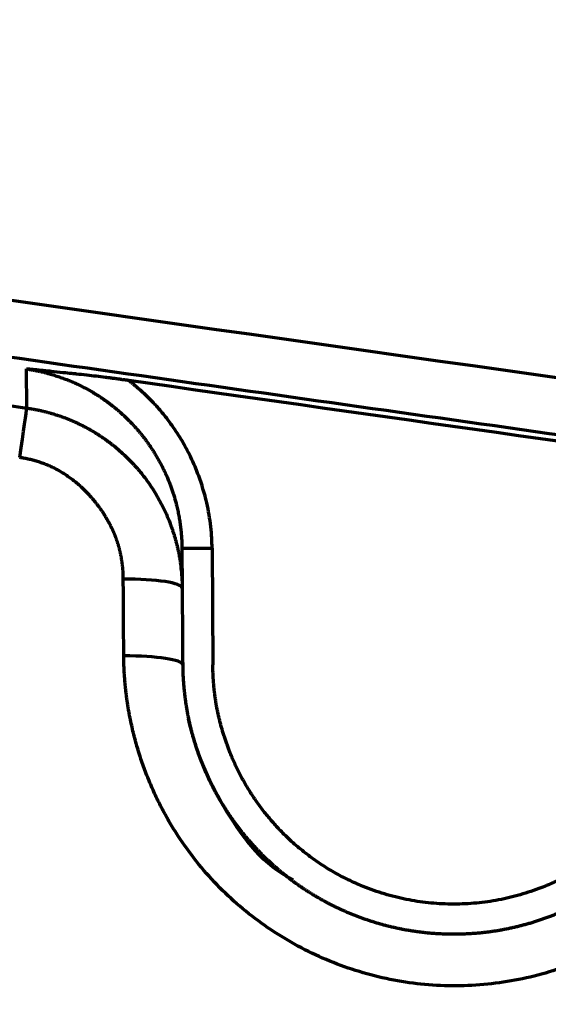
# Model space of a CAD drawing. Header units: millimetres. Extents: x -170 to 6906, y -2212 to 4257.
# Tile 427 of 440: x 5799 to 5808, y 3420 to 3436. Entities that reach past the tile are written whole.
import ezdxf

# ---------------------------------------------------------------- set-up
doc = ezdxf.new("R2010")
doc.units = ezdxf.units.MM
doc.layers.add('1', color=7, linetype='Continuous', true_color=0xffffff)
doc.styles.add('PC_TEXTSTYLE', font='ISOCP.SHX', dxfattribs={"width": 0.707, "bigfont": 'GBCBIG.SHX'})
doc.dimstyles.new('GB_DIMSTYLE', dxfattribs={"dimtxt": 50, "dimasz": 40, "dimexe": 1, "dimexo": 0, "dimgap": 1.5, "dimtad": 1, "dimdec": 1, "dimdsep": 46, "dimtxsty": 'PC_TEXTSTYLE', "dimcen": 0, "dimclrd": 256, "dimclrt": 3, "dimadec": 1, "dimazin": 2, "dimtp": 0.1, "dimtm": 0.1, "dimtfac": 0.71, "dimtdec": 1, "dimtmove": 0, "dimatfit": 3, "dimfxl": 1, "dimtfill": 1, "dimarcsym": 0})

# ---------------------------------------------------------------- blocks, each defined once
blk = doc.blocks.new('*D33')
at = {"color": 0, "lineweight": -2, "transparency": 16777216}
for p, q in [((4751.825, 3164.862), (4751.825, 3764.77)), ((5832.834, 3367.249), (5832.834, 3764.77))]:
    blk.add_line(p, q, dxfattribs=at)
at = {"lineweight": -2, "transparency": 16777216}
blk.add_line((4791.825, 3763.77), (5792.834, 3763.77), dxfattribs=at)
at = {"lineweight": 18, "transparency": 16777216}
for points in [[(4791.825, 3770.437), (4791.825, 3757.104), (4751.825, 3763.77)], [(5792.834, 3770.437), (5792.834, 3757.104), (5832.834, 3763.77)]]:
    blk.add_solid(points, dxfattribs=at)
at = {"layer": 'Defpoints', "color": 0, "lineweight": 18, "transparency": 16777216}
for p in [(5832.834, 3763.77), (5832.834, 3367.249), (4751.825, 3164.862)]:
    blk.add_point(p, dxfattribs=at)
at = {"color": 3, "lineweight": 18, "transparency": 16777216, "insert": (5292.329, 3790.27), "char_height": 50, "attachment_point": 5, "style": 'PC_TEXTSTYLE', "bg_fill": 3, "box_fill_scale": 1.1, "bg_fill_color": 256, "bg_fill_true_color": 13158600, "bg_fill_transparency": 0}
blk.add_mtext('1081', dxfattribs=at)
blk = doc.blocks.new('*D38')
at = {"color": 0, "lineweight": -2, "transparency": 16777216}
for p, q in [((4755.302, 4257.336), (6889.031, 4257.336)), ((4772.437, 1877.862), (6889.031, 1877.862))]:
    blk.add_line(p, q, dxfattribs=at)
at = {"lineweight": -2, "transparency": 16777216}
blk.add_line((6888.031, 1917.862), (6888.031, 4217.336), dxfattribs=at)
at = {"lineweight": 18, "transparency": 16777216}
for points in [[(6881.365, 4217.336), (6894.698, 4217.336), (6888.031, 4257.336)], [(6881.365, 1917.862), (6894.698, 1917.862), (6888.031, 1877.862)]]:
    blk.add_solid(points, dxfattribs=at)
at = {"layer": 'Defpoints', "color": 0, "lineweight": 18, "transparency": 16777216}
for p in [(4755.302, 4257.336), (6888.031, 4257.336), (4772.437, 1877.862)]:
    blk.add_point(p, dxfattribs=at)
at = {"color": 3, "lineweight": 18, "transparency": 16777216, "insert": (6861.526, 3067.599), "char_height": 50, "attachment_point": 5, "rotation": 90, "style": 'PC_TEXTSTYLE', "bg_fill": 3, "box_fill_scale": 1.1, "bg_fill_color": 256, "bg_fill_true_color": 13158600, "bg_fill_transparency": 0}
blk.add_mtext('2379.5', dxfattribs=at)

msp = doc.modelspace()

# ---------------------------------------------------------------- linework, layer by layer
at = {"lineweight": 18}
msp.add_arc((4755.302, 2404.862), 1852.475, 311.274383, 162.653701, dxfattribs=at)
at = {"layer": '1', "color": 0, "linetype": 'Continuous', "lineweight": 70}
for p, q in [((5799.314, 3429.548), (5799.31, 3430.197)), ((5801.889, 3427.221), (5801.894, 3426.559)), ((5802.389, 3427.224), (5802.402, 3425.287))]:
    msp.add_line(p, q, dxfattribs=at)
for centre, major_axis, ratio, start_param, end_param in [((5799.174, 3428.564), (-0.141, -0.99), 0.000101, 1.735444, 3.031549), ((5802.389, 3427.224), (0.5, 0.003), 0.00062, 3.141593, 4.712389), ((5800.894, 3426.553), (1, 0.006), 0.156372, 0, 1.547037), ((5800.902, 3425.281), (1, 0.006), 0.152507, 0, 1.547337)]:
    msp.add_ellipse(centre, major_axis=major_axis, ratio=ratio, start_param=start_param, end_param=end_param, dxfattribs=at)
for points, knots in [([(5612.829, 3461.74), (5631.623, 3457.882), (5659.755, 3452.519), (5697.396, 3445.989), (5725.722, 3441.357), (5749.428, 3437.681), (5768.467, 3434.829), (5782.79, 3432.727), (5797.16, 3430.659), (5809.181, 3428.957), (5818.83, 3427.605), (5824.875, 3426.764), (5829.72, 3426.093), (5833.361, 3425.59), (5836.392, 3425.172), (5838.53, 3424.878), (5839.732, 3424.713), (5840.37, 3424.625), (5840.654, 3424.586)], [0, 0, 0, 0, 0.25, 0.375, 0.5, 0.625, 0.6875, 0.75, 0.8125, 0.875, 0.90625, 0.9375, 0.953125, 0.96875, 0.984375, 0.992187, 0.996094, 1, 1, 1, 1]), ([(5726.927, 3440.393), (5732.922, 3439.44), (5738.926, 3438.502), (5750.952, 3436.652), (5756.974, 3435.74), (5769.037, 3433.937), (5775.077, 3433.047), (5787.179, 3431.285), (5793.241, 3430.413), (5799.314, 3429.548)], [0, 0, 0, 0, 0.25, 0.25, 0.5, 0.5, 0.75, 0.75, 1, 1, 1, 1]), ([(5840.804, 3425.505), (5837.502, 3425.958), (5834.2, 3426.413), (5817.69, 3428.695), (5804.486, 3430.548), (5784.191, 3433.466), (5777.097, 3434.5), (5770.004, 3435.549)], [0, 0, 0, 0, 0.139842, 0.139842, 0.699213, 0.699213, 1, 1, 1, 1]), ([(5801.008, 3430.005), (5801.006, 3430.005), (5801.003, 3430.006), (5800.998, 3430.007), (5800.993, 3430.008), (5800.989, 3430.009), (5800.984, 3430.009), (5800.98, 3430.01), (5800.976, 3430.01), (5800.972, 3430.011), (5800.969, 3430.011), (5800.965, 3430.011), (5800.96, 3430.011), (5800.951, 3430.013), (5800.938, 3430.015), (5800.917, 3430.018), (5800.89, 3430.021), (5800.858, 3430.026), (5800.815, 3430.032), (5800.76, 3430.039), (5800.69, 3430.048), (5800.593, 3430.061), (5800.465, 3430.076), (5800.305, 3430.094), (5800.17, 3430.109), (5800.04, 3430.123), (5799.9, 3430.138), (5799.755, 3430.153), (5799.627, 3430.165), (5799.538, 3430.174), (5799.456, 3430.182), (5799.381, 3430.19), (5799.333, 3430.194), (5799.31, 3430.197)], [0, 0, 0, 0, 0.002883, 0.005662, 0.008337, 0.010911, 0.013383, 0.015756, 0.018032, 0.020213, 0.0223, 0.024296, 0.026312, 0.031194, 0.038943, 0.049556, 0.066976, 0.08482, 0.103082, 0.140602, 0.18013, 0.221605, 0.308588, 0.401313, 0.499409, 0.547172, 0.631043, 0.750112, 0.808127, 0.862093, 0.912036, 0.957991, 1, 1, 1, 1]), ([(5802.389, 3427.224), (5802.389, 3427.224), (5802.389, 3427.224), (5802.389, 3427.225), (5802.389, 3427.226), (5802.389, 3427.228), (5802.389, 3427.231), (5802.389, 3427.239), (5802.389, 3427.253), (5802.389, 3427.283), (5802.387, 3427.342), (5802.381, 3427.459), (5802.365, 3427.626), (5802.334, 3427.825), (5802.286, 3428.049), (5802.217, 3428.291), (5802.124, 3428.542), (5802.03, 3428.75), (5801.936, 3428.928), (5801.84, 3429.09), (5801.722, 3429.267), (5801.608, 3429.417), (5801.51, 3429.533), (5801.438, 3429.613), (5801.37, 3429.685), (5801.305, 3429.749), (5801.244, 3429.806), (5801.187, 3429.857), (5801.135, 3429.902), (5801.088, 3429.941), (5801.046, 3429.975), (5801.02, 3429.995), (5801.008, 3430.005)], [0, 0, 0, 0, 0.000123, 0.000246, 0.000491, 0.000983, 0.001966, 0.003931, 0.007862, 0.015722, 0.031434, 0.062833, 0.125545, 0.188164, 0.250761, 0.339073, 0.422667, 0.500756, 0.552014, 0.610558, 0.676693, 0.750387, 0.786122, 0.819415, 0.850263, 0.878708, 0.904778, 0.928494, 0.949867, 0.968905, 0.985612, 1, 1, 1, 1]), ([(5799.314, 3429.548), (5799.322, 3429.547), (5799.339, 3429.545), (5799.365, 3429.541), (5799.391, 3429.536), (5799.417, 3429.532), (5799.443, 3429.527), (5799.468, 3429.522), (5799.494, 3429.517), (5799.52, 3429.512), (5799.546, 3429.506), (5799.572, 3429.5), (5799.599, 3429.494), (5799.625, 3429.487), (5799.651, 3429.48), (5799.677, 3429.473), (5799.703, 3429.466), (5799.729, 3429.459), (5799.756, 3429.451), (5799.782, 3429.443), (5799.808, 3429.434), (5799.834, 3429.426), (5799.861, 3429.417), (5799.887, 3429.408), (5799.913, 3429.398), (5799.939, 3429.389), (5799.965, 3429.379), (5799.991, 3429.368), (5800.018, 3429.358), (5800.044, 3429.347), (5800.07, 3429.336), (5800.096, 3429.325), (5800.122, 3429.313), (5800.148, 3429.301), (5800.174, 3429.289), (5800.199, 3429.276), (5800.225, 3429.264), (5800.251, 3429.251), (5800.277, 3429.237), (5800.302, 3429.224), (5800.328, 3429.21), (5800.353, 3429.196), (5800.378, 3429.181), (5800.404, 3429.166), (5800.429, 3429.151), (5800.454, 3429.136), (5800.479, 3429.121), (5800.504, 3429.105), (5800.528, 3429.089), (5800.553, 3429.072), (5800.578, 3429.056), (5800.602, 3429.039), (5800.626, 3429.022), (5800.65, 3429.004), (5800.674, 3428.987), (5800.698, 3428.969), (5800.722, 3428.95), (5800.745, 3428.932), (5800.769, 3428.913), (5800.792, 3428.894), (5800.815, 3428.875), (5800.838, 3428.855), (5800.861, 3428.835), (5800.883, 3428.815), (5800.906, 3428.795), (5800.928, 3428.774), (5800.95, 3428.754), (5800.972, 3428.732), (5800.994, 3428.711), (5801.015, 3428.69), (5801.036, 3428.668), (5801.058, 3428.646), (5801.078, 3428.624), (5801.099, 3428.601), (5801.119, 3428.579), (5801.14, 3428.556), (5801.205, 3428.481), (5801.314, 3428.343), (5801.457, 3428.127), (5801.591, 3427.882), (5801.675, 3427.686), (5801.722, 3427.556), (5801.74, 3427.5), (5801.758, 3427.444), (5801.775, 3427.388), (5801.79, 3427.333), (5801.805, 3427.277), (5801.818, 3427.221), (5801.83, 3427.165), (5801.841, 3427.109), (5801.851, 3427.053), (5801.86, 3426.998), (5801.868, 3426.942), (5801.874, 3426.887), (5801.88, 3426.832), (5801.885, 3426.777), (5801.889, 3426.722), (5801.891, 3426.667), (5801.893, 3426.613), (5801.894, 3426.577), (5801.894, 3426.559)], [0, 0, 0, 0, 0.006016, 0.012055, 0.018114, 0.024196, 0.030299, 0.036423, 0.042569, 0.048735, 0.054923, 0.061132, 0.067361, 0.073611, 0.079882, 0.086172, 0.092484, 0.098815, 0.105166, 0.111537, 0.117927, 0.124337, 0.130766, 0.137214, 0.143682, 0.150167, 0.156672, 0.163194, 0.169735, 0.176294, 0.182871, 0.189465, 0.196076, 0.202705, 0.20935, 0.216012, 0.22269, 0.229385, 0.236095, 0.242821, 0.249563, 0.25632, 0.263091, 0.269878, 0.276678, 0.283493, 0.290322, 0.297164, 0.30402, 0.310889, 0.31777, 0.324664, 0.331571, 0.338489, 0.345418, 0.352359, 0.359311, 0.366274, 0.373247, 0.38023, 0.387223, 0.394225, 0.401236, 0.408256, 0.415285, 0.422322, 0.429366, 0.436419, 0.443478, 0.450544, 0.457617, 0.464695, 0.47178, 0.47887, 0.485965, 0.493066, 0.50017, 0.555174, 0.615363, 0.680444, 0.750006, 0.763703, 0.777351, 0.790947, 0.804491, 0.817979, 0.83141, 0.844782, 0.858092, 0.87134, 0.884523, 0.897639, 0.910688, 0.923666, 0.936574, 0.94941, 0.962171, 0.974858, 0.987468, 1, 1, 1, 1]), ([(5800.916, 3426.709), (5800.916, 3426.717), (5800.916, 3426.731), (5800.916, 3426.754), (5800.915, 3426.775), (5800.914, 3426.797), (5800.913, 3426.819), (5800.912, 3426.841), (5800.91, 3426.863), (5800.908, 3426.884), (5800.906, 3426.906), (5800.904, 3426.928), (5800.901, 3426.949), (5800.899, 3426.97), (5800.896, 3426.992), (5800.893, 3427.013), (5800.889, 3427.034), (5800.886, 3427.055), (5800.882, 3427.076), (5800.878, 3427.097), (5800.873, 3427.118), (5800.869, 3427.139), (5800.864, 3427.16), (5800.859, 3427.181), (5800.854, 3427.201), (5800.849, 3427.222), (5800.843, 3427.243), (5800.837, 3427.263), (5800.831, 3427.284), (5800.825, 3427.304), (5800.818, 3427.324), (5800.811, 3427.344), (5800.804, 3427.365), (5800.797, 3427.385), (5800.79, 3427.405), (5800.782, 3427.425), (5800.774, 3427.445), (5800.766, 3427.464), (5800.758, 3427.484), (5800.749, 3427.504), (5800.74, 3427.523), (5800.731, 3427.543), (5800.722, 3427.563), (5800.712, 3427.582), (5800.703, 3427.601), (5800.693, 3427.621), (5800.683, 3427.64), (5800.672, 3427.659), (5800.662, 3427.678), (5800.651, 3427.697), (5800.64, 3427.716), (5800.628, 3427.735), (5800.617, 3427.754), (5800.605, 3427.773), (5800.593, 3427.792), (5800.581, 3427.81), (5800.569, 3427.829), (5800.556, 3427.847), (5800.543, 3427.866), (5800.53, 3427.884), (5800.517, 3427.903), (5800.503, 3427.921), (5800.489, 3427.939), (5800.475, 3427.957), (5800.461, 3427.975), (5800.447, 3427.993), (5800.432, 3428.011), (5800.413, 3428.034), (5800.388, 3428.063), (5800.359, 3428.095), (5800.33, 3428.127), (5800.3, 3428.159), (5800.269, 3428.189), (5800.239, 3428.219), (5800.208, 3428.247), (5800.177, 3428.275), (5800.145, 3428.303), (5800.113, 3428.329), (5800.08, 3428.355), (5800.048, 3428.379), (5800.015, 3428.403), (5799.981, 3428.426), (5799.947, 3428.449), (5799.913, 3428.47), (5799.879, 3428.491), (5799.844, 3428.511), (5799.808, 3428.53), (5799.773, 3428.548), (5799.737, 3428.566), (5799.701, 3428.583), (5799.664, 3428.599), (5799.627, 3428.614), (5799.59, 3428.628), (5799.552, 3428.641), (5799.514, 3428.654), (5799.475, 3428.666), (5799.437, 3428.677), (5799.398, 3428.687), (5799.358, 3428.697), (5799.318, 3428.706), (5799.278, 3428.713), (5799.238, 3428.72), (5799.21, 3428.725), (5799.197, 3428.727)], [0, 0, 0, 0, 0.007726, 0.015431, 0.023114, 0.030778, 0.038423, 0.046049, 0.053657, 0.061249, 0.068825, 0.076385, 0.083932, 0.091465, 0.098985, 0.106493, 0.113991, 0.121478, 0.128957, 0.136427, 0.143889, 0.151345, 0.158795, 0.166241, 0.173682, 0.18112, 0.188556, 0.195991, 0.203425, 0.21086, 0.218296, 0.225734, 0.233176, 0.240621, 0.248071, 0.255527, 0.26299, 0.27046, 0.277938, 0.285426, 0.292924, 0.300433, 0.307954, 0.315487, 0.323034, 0.330595, 0.338172, 0.345765, 0.353375, 0.361002, 0.368649, 0.376314, 0.384, 0.391707, 0.399436, 0.407187, 0.414962, 0.422761, 0.430585, 0.438435, 0.446312, 0.454215, 0.462147, 0.470108, 0.478098, 0.486118, 0.494169, 0.502252, 0.517626, 0.532868, 0.547982, 0.562974, 0.577849, 0.592612, 0.607269, 0.621826, 0.636289, 0.650663, 0.664954, 0.679169, 0.693314, 0.707395, 0.721418, 0.735391, 0.749318, 0.763208, 0.777067, 0.790901, 0.804717, 0.818522, 0.832322, 0.846125, 0.859936, 0.873763, 0.887613, 0.901492, 0.915406, 0.929362, 0.943367, 0.957427, 0.971549, 0.985737, 1, 1, 1, 1]), ([(5768.403, 3326.945), (5775.883, 3324.567), (5790.97, 3319.627), (5805.978, 3314.488), (5817.422, 3310.514), (5825.436, 3308.641), (5837.769, 3308.388), (5849.878, 3310.694), (5861.24, 3315.459), (5871.367, 3322.467), (5879.818, 3331.422), (5886.232, 3341.928), (5890.334, 3353.534), (5891.943, 3365.738), (5890.992, 3378.011), (5887.522, 3389.825), (5881.676, 3400.666), (5873.708, 3410.063), (5863.963, 3417.615), (5852.855, 3422.982), (5844.861, 3424.948), (5840.804, 3425.505)], [0, 0, 0, 0, 0.096304, 0.194864, 0.194864, 0.245185, 0.295506, 0.345827, 0.396148, 0.446469, 0.49679, 0.547111, 0.597432, 0.647753, 0.698074, 0.748395, 0.798716, 0.849037, 0.899358, 0.949679, 1, 1, 1, 1]), ([(5811.885, 3424.814), (5811.883, 3424.802), (5811.88, 3424.779), (5811.876, 3424.743), (5811.871, 3424.708), (5811.866, 3424.673), (5811.861, 3424.637), (5811.855, 3424.602), (5811.849, 3424.567), (5811.843, 3424.532), (5811.837, 3424.497), (5811.831, 3424.462), (5811.824, 3424.427), (5811.817, 3424.392), (5811.81, 3424.357), (5811.803, 3424.322), (5811.795, 3424.288), (5811.787, 3424.253), (5811.779, 3424.218), (5811.771, 3424.183), (5811.762, 3424.149), (5811.754, 3424.114), (5811.745, 3424.08), (5811.735, 3424.045), (5811.726, 3424.011), (5811.716, 3423.976), (5811.706, 3423.942), (5811.696, 3423.907), (5811.686, 3423.873), (5811.675, 3423.839), (5811.642, 3423.734), (5811.582, 3423.56), (5811.487, 3423.32), (5811.381, 3423.085), (5811.263, 3422.854), (5811.136, 3422.629), (5810.998, 3422.411), (5810.85, 3422.199), (5810.64, 3421.925), (5810.354, 3421.602), (5809.975, 3421.249), (5809.563, 3420.933), (5809.123, 3420.659), (5808.658, 3420.426), (5808.173, 3420.237), (5807.672, 3420.094), (5807.159, 3419.998), (5806.639, 3419.951), (5806.116, 3419.955), (5805.596, 3420.009), (5805.085, 3420.113), (5804.585, 3420.265), (5804.103, 3420.463), (5803.642, 3420.705), (5803.205, 3420.989), (5802.797, 3421.312), (5802.422, 3421.673), (5802.084, 3422.068), (5801.835, 3422.422), (5801.657, 3422.718), (5801.534, 3422.945), (5801.421, 3423.178), (5801.32, 3423.416), (5801.229, 3423.659), (5801.15, 3423.905), (5801.083, 3424.154), (5801.04, 3424.346), (5801.015, 3424.479), (5801.002, 3424.552), (5800.99, 3424.625), (5800.979, 3424.698), (5800.969, 3424.772), (5800.96, 3424.845), (5800.952, 3424.918), (5800.945, 3424.992), (5800.939, 3425.065), (5800.934, 3425.139), (5800.93, 3425.212), (5800.927, 3425.286), (5800.925, 3425.36), (5800.925, 3425.409), (5800.924, 3425.434)], [0, 0, 0, 0, 0.002162, 0.004323, 0.006484, 0.008644, 0.010804, 0.012963, 0.015122, 0.017281, 0.019439, 0.021598, 0.023757, 0.025916, 0.028075, 0.030235, 0.032395, 0.034555, 0.036717, 0.038879, 0.041041, 0.043205, 0.045369, 0.047535, 0.049702, 0.05187, 0.054039, 0.05621, 0.058382, 0.060555, 0.062731, 0.078386, 0.094007, 0.109627, 0.125276, 0.140958, 0.156574, 0.172156, 0.187736, 0.219085, 0.250209, 0.28135, 0.312664, 0.343821, 0.375032, 0.406284, 0.43744, 0.468854, 0.500064, 0.53129, 0.562661, 0.593809, 0.625015, 0.65622, 0.687363, 0.718712, 0.749915, 0.781097, 0.812471, 0.828039, 0.843608, 0.85921, 0.874879, 0.890498, 0.906091, 0.921691, 0.937331, 0.941827, 0.946317, 0.950801, 0.955281, 0.959756, 0.964229, 0.9687, 0.973169, 0.977637, 0.982106, 0.986576, 0.991048, 0.995522, 1, 1, 1, 1]), ([(5801.902, 3425.288), (5801.902, 3425.276), (5801.902, 3425.253), (5801.903, 3425.219), (5801.904, 3425.185), (5801.905, 3425.152), (5801.906, 3425.118), (5801.908, 3425.084), (5801.91, 3425.051), (5801.912, 3425.017), (5801.914, 3424.984), (5801.917, 3424.95), (5801.92, 3424.917), (5801.923, 3424.884), (5801.926, 3424.851), (5801.93, 3424.818), (5801.933, 3424.785), (5801.937, 3424.753), (5801.942, 3424.72), (5801.946, 3424.687), (5801.951, 3424.655), (5801.956, 3424.623), (5801.961, 3424.591), (5801.966, 3424.559), (5801.972, 3424.527), (5801.978, 3424.495), (5801.984, 3424.463), (5801.99, 3424.432), (5801.996, 3424.4), (5802.003, 3424.369), (5802.01, 3424.338), (5802.017, 3424.306), (5802.024, 3424.276), (5802.031, 3424.245), (5802.039, 3424.214), (5802.047, 3424.183), (5802.055, 3424.153), (5802.063, 3424.123), (5802.072, 3424.092), (5802.08, 3424.062), (5802.089, 3424.033), (5802.098, 3424.003), (5802.107, 3423.973), (5802.117, 3423.944), (5802.126, 3423.914), (5802.136, 3423.885), (5802.146, 3423.856), (5802.156, 3423.827), (5802.166, 3423.798), (5802.176, 3423.77), (5802.187, 3423.741), (5802.198, 3423.713), (5802.208, 3423.684), (5802.219, 3423.656), (5802.231, 3423.628), (5802.242, 3423.601), (5802.254, 3423.573), (5802.265, 3423.545), (5802.277, 3423.518), (5802.289, 3423.491), (5802.301, 3423.464), (5802.313, 3423.437), (5802.326, 3423.41), (5802.338, 3423.384), (5802.351, 3423.357), (5802.364, 3423.331), (5802.377, 3423.305), (5802.39, 3423.279), (5802.403, 3423.253), (5802.416, 3423.227), (5802.43, 3423.202), (5802.444, 3423.176), (5802.457, 3423.151), (5802.471, 3423.126), (5802.485, 3423.101), (5802.499, 3423.077), (5802.514, 3423.052), (5802.528, 3423.027), (5802.542, 3423.003), (5802.557, 3422.979), (5802.572, 3422.955), (5802.586, 3422.931), (5802.601, 3422.908), (5802.616, 3422.884), (5802.631, 3422.861), (5802.646, 3422.838), (5802.662, 3422.815), (5802.677, 3422.792), (5802.693, 3422.769), (5802.708, 3422.747), (5802.724, 3422.724), (5802.74, 3422.702), (5802.756, 3422.68), (5802.771, 3422.658), (5802.787, 3422.636), (5802.804, 3422.615), (5802.82, 3422.593), (5802.836, 3422.572), (5802.852, 3422.551), (5802.869, 3422.53), (5802.885, 3422.509), (5802.902, 3422.489), (5802.919, 3422.468), (5802.935, 3422.448), (5802.952, 3422.428), (5802.969, 3422.408), (5802.986, 3422.388), (5803.003, 3422.368), (5803.02, 3422.349), (5803.037, 3422.329), (5803.054, 3422.31), (5803.071, 3422.291), (5803.089, 3422.272), (5803.106, 3422.253), (5803.123, 3422.235), (5803.141, 3422.216), (5803.158, 3422.198), (5803.176, 3422.18), (5803.194, 3422.162), (5803.211, 3422.144), (5803.238, 3422.117), (5803.273, 3422.082), (5803.318, 3422.04), (5803.364, 3421.997), (5803.41, 3421.956), (5803.457, 3421.915), (5803.504, 3421.874), (5803.552, 3421.835), (5803.6, 3421.796), (5803.649, 3421.757), (5803.698, 3421.72), (5803.748, 3421.683), (5803.798, 3421.647), (5803.849, 3421.611), (5803.9, 3421.577), (5803.951, 3421.543), (5804.003, 3421.509), (5804.056, 3421.477), (5804.109, 3421.445), (5804.162, 3421.414), (5804.216, 3421.384), (5804.27, 3421.354), (5804.324, 3421.325), (5804.379, 3421.297), (5804.434, 3421.27), (5804.489, 3421.244), (5804.545, 3421.218), (5804.601, 3421.193), (5804.657, 3421.169), (5804.714, 3421.146), (5804.771, 3421.123), (5804.828, 3421.101), (5804.885, 3421.08), (5804.943, 3421.06), (5805.001, 3421.041), (5805.059, 3421.022), (5805.117, 3421.004), (5805.176, 3420.987), (5805.234, 3420.971), (5805.293, 3420.956), (5805.352, 3420.941), (5805.412, 3420.927), (5805.471, 3420.914), (5805.53, 3420.902), (5805.59, 3420.891), (5805.65, 3420.88), (5805.71, 3420.871), (5805.77, 3420.862), (5805.829, 3420.854), (5805.89, 3420.846), (5805.95, 3420.84), (5806.01, 3420.834), (5806.07, 3420.829), (5806.13, 3420.825), (5806.19, 3420.822), (5806.251, 3420.82), (5806.311, 3420.818), (5806.371, 3420.817), (5806.411, 3420.817), (5806.431, 3420.817)], [0, 0, 0, 0, 0.004878, 0.009745, 0.0146, 0.019444, 0.024276, 0.029097, 0.033906, 0.038703, 0.04349, 0.048264, 0.053028, 0.057779, 0.06252, 0.067249, 0.071966, 0.076672, 0.081366, 0.086049, 0.09072, 0.09538, 0.100029, 0.104666, 0.109291, 0.113906, 0.118508, 0.123099, 0.127679, 0.132247, 0.136804, 0.141349, 0.145883, 0.150406, 0.154917, 0.159416, 0.163904, 0.168381, 0.172846, 0.1773, 0.181742, 0.186173, 0.190592, 0.195, 0.199397, 0.203782, 0.208155, 0.212517, 0.216868, 0.221208, 0.225535, 0.229852, 0.234157, 0.238451, 0.242733, 0.247004, 0.251263, 0.255511, 0.259748, 0.263973, 0.268187, 0.272389, 0.27658, 0.280759, 0.284928, 0.289084, 0.29323, 0.297364, 0.301486, 0.305597, 0.309697, 0.313786, 0.317863, 0.321928, 0.325982, 0.330025, 0.334057, 0.338077, 0.342086, 0.346083, 0.350069, 0.354044, 0.358007, 0.361959, 0.365899, 0.369828, 0.373746, 0.377653, 0.381548, 0.385432, 0.389304, 0.393165, 0.397015, 0.400854, 0.404681, 0.408496, 0.412301, 0.416094, 0.419876, 0.423646, 0.427405, 0.431153, 0.43489, 0.438615, 0.442329, 0.446031, 0.449723, 0.453403, 0.457071, 0.460729, 0.464375, 0.46801, 0.471633, 0.475245, 0.478846, 0.482436, 0.486015, 0.489582, 0.493138, 0.496682, 0.500216, 0.509017, 0.517811, 0.526597, 0.535377, 0.544149, 0.552914, 0.561673, 0.570424, 0.579168, 0.587906, 0.596636, 0.60536, 0.614077, 0.622787, 0.63149, 0.640187, 0.648877, 0.65756, 0.666237, 0.674908, 0.683572, 0.692229, 0.700881, 0.709526, 0.718164, 0.726797, 0.735423, 0.744043, 0.752657, 0.761264, 0.769866, 0.778462, 0.787052, 0.795636, 0.804214, 0.812787, 0.821353, 0.829914, 0.838469, 0.847019, 0.855563, 0.864101, 0.872634, 0.881162, 0.889684, 0.898201, 0.906712, 0.915218, 0.923719, 0.932215, 0.940706, 0.949191, 0.957672, 0.966147, 0.974618, 0.983083, 0.991544, 1, 1, 1, 1]), ([(5810.4, 3425.189), (5810.4, 3425.179), (5810.399, 3425.16), (5810.398, 3425.131), (5810.396, 3425.103), (5810.395, 3425.074), (5810.393, 3425.045), (5810.391, 3425.017), (5810.389, 3424.988), (5810.386, 3424.96), (5810.384, 3424.931), (5810.381, 3424.903), (5810.378, 3424.875), (5810.375, 3424.847), (5810.372, 3424.818), (5810.368, 3424.79), (5810.364, 3424.762), (5810.36, 3424.734), (5810.356, 3424.706), (5810.352, 3424.679), (5810.347, 3424.651), (5810.342, 3424.623), (5810.337, 3424.595), (5810.332, 3424.568), (5810.327, 3424.54), (5810.322, 3424.513), (5810.316, 3424.485), (5810.31, 3424.458), (5810.304, 3424.431), (5810.298, 3424.403), (5810.291, 3424.376), (5810.285, 3424.349), (5810.278, 3424.322), (5810.271, 3424.295), (5810.264, 3424.268), (5810.256, 3424.241), (5810.249, 3424.214), (5810.241, 3424.187), (5810.233, 3424.161), (5810.225, 3424.134), (5810.216, 3424.107), (5810.208, 3424.081), (5810.199, 3424.054), (5810.19, 3424.028), (5810.181, 3424.002), (5810.172, 3423.975), (5810.162, 3423.949), (5810.153, 3423.923), (5810.143, 3423.897), (5810.133, 3423.871), (5810.123, 3423.845), (5810.112, 3423.819), (5810.102, 3423.793), (5810.091, 3423.767), (5810.032, 3423.627), (5809.911, 3423.377), (5809.699, 3423.035), (5809.453, 3422.715), (5809.206, 3422.454), (5808.973, 3422.244), (5808.763, 3422.08), (5808.543, 3421.93), (5808.311, 3421.794), (5808.067, 3421.672), (5807.785, 3421.555), (5807.463, 3421.45), (5807.1, 3421.368), (5806.729, 3421.32), (5806.354, 3421.307), (5805.98, 3421.329), (5805.612, 3421.385), (5805.25, 3421.476), (5804.929, 3421.589), (5804.649, 3421.714), (5804.41, 3421.84), (5804.182, 3421.981), (5803.965, 3422.137), (5803.758, 3422.307), (5803.578, 3422.476), (5803.423, 3422.64), (5803.291, 3422.795), (5803.168, 3422.955), (5803.055, 3423.119), (5802.951, 3423.287), (5802.855, 3423.459), (5802.769, 3423.636), (5802.708, 3423.777), (5802.667, 3423.881), (5802.643, 3423.944), (5802.621, 3424.008), (5802.599, 3424.072), (5802.579, 3424.135), (5802.56, 3424.199), (5802.542, 3424.263), (5802.525, 3424.327), (5802.509, 3424.391), (5802.494, 3424.455), (5802.481, 3424.519), (5802.468, 3424.583), (5802.457, 3424.647), (5802.447, 3424.711), (5802.438, 3424.775), (5802.43, 3424.839), (5802.423, 3424.903), (5802.416, 3424.967), (5802.412, 3425.031), (5802.408, 3425.095), (5802.405, 3425.159), (5802.403, 3425.223), (5802.402, 3425.265), (5802.402, 3425.287)], [0, 0, 0, 0, 0.002327, 0.00465, 0.006969, 0.009284, 0.011595, 0.013902, 0.016204, 0.018504, 0.020799, 0.023092, 0.025381, 0.027667, 0.02995, 0.032231, 0.034508, 0.036783, 0.039055, 0.041325, 0.043593, 0.045858, 0.048122, 0.050383, 0.052643, 0.054901, 0.057158, 0.059413, 0.061667, 0.063919, 0.06617, 0.068421, 0.07067, 0.072919, 0.075167, 0.077414, 0.079661, 0.081908, 0.084154, 0.0864, 0.088646, 0.090892, 0.093138, 0.095385, 0.097631, 0.099878, 0.102126, 0.104374, 0.106623, 0.108873, 0.111123, 0.113375, 0.115628, 0.117882, 0.120137, 0.152454, 0.184698, 0.21713, 0.249996, 0.271396, 0.292793, 0.314263, 0.335885, 0.357734, 0.379887, 0.409735, 0.439552, 0.469562, 0.499984, 0.5301, 0.559995, 0.589911, 0.620081, 0.642115, 0.663875, 0.685451, 0.70692, 0.728388, 0.749969, 0.766564, 0.78294, 0.799135, 0.815176, 0.831092, 0.846929, 0.862746, 0.878617, 0.884124, 0.889601, 0.895049, 0.900468, 0.90586, 0.911226, 0.916569, 0.921892, 0.927194, 0.932477, 0.937742, 0.94299, 0.948225, 0.953447, 0.958656, 0.963852, 0.969038, 0.974217, 0.979385, 0.984547, 0.989702, 0.994855, 1, 1, 1, 1]), ([(5806.431, 3420.817), (5806.442, 3420.817), (5806.464, 3420.818), (5806.496, 3420.818), (5806.528, 3420.819), (5806.561, 3420.82), (5806.593, 3420.821), (5806.626, 3420.823), (5806.658, 3420.824), (5806.691, 3420.826), (5806.723, 3420.829), (5806.756, 3420.831), (5806.789, 3420.834), (5806.821, 3420.837), (5806.854, 3420.84), (5806.886, 3420.843), (5806.919, 3420.847), (5806.952, 3420.851), (5806.984, 3420.855), (5807.017, 3420.859), (5807.05, 3420.864), (5807.082, 3420.869), (5807.115, 3420.874), (5807.148, 3420.879), (5807.18, 3420.885), (5807.213, 3420.891), (5807.246, 3420.897), (5807.278, 3420.903), (5807.311, 3420.91), (5807.343, 3420.917), (5807.376, 3420.924), (5807.409, 3420.931), (5807.441, 3420.939), (5807.474, 3420.947), (5807.506, 3420.955), (5807.539, 3420.963), (5807.571, 3420.972), (5807.603, 3420.98), (5807.636, 3420.99), (5807.668, 3420.999), (5807.7, 3421.008), (5807.733, 3421.018), (5807.765, 3421.028), (5807.797, 3421.039), (5807.829, 3421.049), (5807.861, 3421.06), (5807.893, 3421.071), (5807.925, 3421.083), (5807.957, 3421.094), (5807.989, 3421.106), (5808.021, 3421.118), (5808.053, 3421.131), (5808.084, 3421.143), (5808.116, 3421.156), (5808.147, 3421.169), (5808.179, 3421.183), (5808.21, 3421.196), (5808.242, 3421.21), (5808.273, 3421.224), (5808.304, 3421.239), (5808.335, 3421.254), (5808.366, 3421.268), (5808.397, 3421.284), (5808.428, 3421.299), (5808.459, 3421.315), (5808.489, 3421.331), (5808.52, 3421.347), (5808.551, 3421.363), (5808.581, 3421.38), (5808.611, 3421.397), (5808.641, 3421.414), (5808.672, 3421.431), (5808.702, 3421.449), (5808.731, 3421.467), (5808.761, 3421.485), (5808.791, 3421.504), (5808.82, 3421.522), (5808.85, 3421.541), (5808.879, 3421.56), (5808.908, 3421.58), (5808.937, 3421.599), (5808.966, 3421.619), (5808.995, 3421.639), (5809.024, 3421.66), (5809.052, 3421.68), (5809.081, 3421.701), (5809.109, 3421.722), (5809.137, 3421.744), (5809.165, 3421.765), (5809.193, 3421.787), (5809.221, 3421.809), (5809.248, 3421.832), (5809.276, 3421.854), (5809.303, 3421.877), (5809.33, 3421.9), (5809.357, 3421.923), (5809.384, 3421.947), (5809.411, 3421.971), (5809.438, 3421.996), (5809.466, 3422.021), (5809.494, 3422.047), (5809.522, 3422.074), (5809.55, 3422.101), (5809.578, 3422.129), (5809.605, 3422.157), (5809.633, 3422.185), (5809.661, 3422.214), (5809.689, 3422.244), (5809.717, 3422.274), (5809.745, 3422.304), (5809.772, 3422.335), (5809.8, 3422.367), (5809.828, 3422.399), (5809.855, 3422.432), (5809.883, 3422.465), (5809.91, 3422.499), (5809.938, 3422.533), (5809.965, 3422.568), (5809.992, 3422.603), (5810.019, 3422.639), (5810.045, 3422.676), (5810.072, 3422.713), (5810.098, 3422.751), (5810.125, 3422.789), (5810.151, 3422.827), (5810.177, 3422.867), (5810.202, 3422.907), (5810.228, 3422.947), (5810.253, 3422.988), (5810.278, 3423.03), (5810.302, 3423.072), (5810.326, 3423.115), (5810.35, 3423.158), (5810.374, 3423.202), (5810.398, 3423.247), (5810.421, 3423.292), (5810.443, 3423.337), (5810.466, 3423.384), (5810.488, 3423.43), (5810.509, 3423.478), (5810.53, 3423.526), (5810.551, 3423.574), (5810.571, 3423.623), (5810.591, 3423.673), (5810.61, 3423.723), (5810.629, 3423.774), (5810.648, 3423.825), (5810.666, 3423.877), (5810.683, 3423.93), (5810.7, 3423.983), (5810.716, 3424.036), (5810.732, 3424.091), (5810.747, 3424.145), (5810.761, 3424.2), (5810.775, 3424.256), (5810.789, 3424.312), (5810.801, 3424.369), (5810.813, 3424.426), (5810.824, 3424.484), (5810.835, 3424.542), (5810.845, 3424.601), (5810.854, 3424.66), (5810.862, 3424.72), (5810.867, 3424.76), (5810.87, 3424.78)], [0, 0, 0, 0, 0.004933, 0.009872, 0.014816, 0.019766, 0.024722, 0.029683, 0.034649, 0.039621, 0.044599, 0.049582, 0.054571, 0.059565, 0.064565, 0.069571, 0.074582, 0.079599, 0.084621, 0.089649, 0.094683, 0.099723, 0.104768, 0.109818, 0.114875, 0.119937, 0.125005, 0.130078, 0.135158, 0.140242, 0.145333, 0.150429, 0.155532, 0.160639, 0.165753, 0.170872, 0.175997, 0.181128, 0.186265, 0.191407, 0.196556, 0.20171, 0.20687, 0.212035, 0.217207, 0.222384, 0.227567, 0.232756, 0.237951, 0.243151, 0.248358, 0.25357, 0.258789, 0.264013, 0.269243, 0.274479, 0.27972, 0.284968, 0.290222, 0.295481, 0.300747, 0.306018, 0.311295, 0.316579, 0.321868, 0.327163, 0.332464, 0.337771, 0.343084, 0.348403, 0.353728, 0.35906, 0.364397, 0.36974, 0.375089, 0.380444, 0.385805, 0.391172, 0.396545, 0.401924, 0.40731, 0.412701, 0.418098, 0.423502, 0.428911, 0.434327, 0.439748, 0.445176, 0.45061, 0.45605, 0.461496, 0.466948, 0.472407, 0.477871, 0.483342, 0.488818, 0.494301, 0.49979, 0.505543, 0.511353, 0.517218, 0.523139, 0.529117, 0.53515, 0.54124, 0.547385, 0.553587, 0.559845, 0.566159, 0.572529, 0.578955, 0.585437, 0.591976, 0.598571, 0.605221, 0.611928, 0.618691, 0.625511, 0.632386, 0.639318, 0.646306, 0.65335, 0.66045, 0.667606, 0.674819, 0.682088, 0.689413, 0.696794, 0.704232, 0.711726, 0.719276, 0.726882, 0.734545, 0.742263, 0.750038, 0.75787, 0.765757, 0.773701, 0.781701, 0.789757, 0.79787, 0.806039, 0.814264, 0.822546, 0.830883, 0.839277, 0.847728, 0.856234, 0.864797, 0.873417, 0.882092, 0.890824, 0.899612, 0.908457, 0.917358, 0.926315, 0.935328, 0.944398, 0.953524, 0.962707, 0.971946, 0.981241, 0.990592, 1, 1, 1, 1]), ([(5803.738, 3421.713), (5803.705, 3421.729), (5803.206, 3421.989), (5802.521, 3422.929), (5802.116, 3423.854), (5801.999, 3424.387)], [0, 0, 0, 0, 0.033195, 0.516098, 1, 1, 1, 1])]:
    msp.add_open_spline(points, degree=3, knots=knots, dxfattribs=at)
msp.add_rational_spline([(5799.31, 3430.197), (5799.479, 3430.172), (5799.648, 3430.133), (5799.981, 3430.025), (5800.145, 3429.955), (5800.462, 3429.784), (5800.614, 3429.683), (5800.894, 3429.459), (5801.023, 3429.335), (5801.261, 3429.063), (5801.367, 3428.916), (5801.551, 3428.608), (5801.629, 3428.447), (5801.821, 3427.939), (5801.887, 3427.583), (5801.889, 3427.221)], [0.999999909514, 0.999999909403, 0.999999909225, 0.999999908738, 0.999999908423, 0.999999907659, 0.999999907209, 0.999999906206, 0.999999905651, 0.999999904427, 0.999999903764, 0.999999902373, 0.99999990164, 0.999999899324, 0.999999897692, 0.999999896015], degree=3, knots=[0, 0, 0, 0, 0.119759, 0.119759, 0.245508, 0.245508, 0.371257, 0.371257, 0.497005, 0.497005, 0.622754, 0.622754, 0.748503, 0.748503, 1, 1, 1, 1], dxfattribs=at)
for points in [[(5812.63, 3428.363), (5808.663, 3428.92), (5804.788, 3429.467), (5801.008, 3430.005)], [(5800.924, 3425.434), (5800.922, 3425.859), (5800.919, 3426.284), (5800.916, 3426.709)], [(5801.894, 3426.559), (5801.896, 3426.135), (5801.899, 3425.711), (5801.902, 3425.288)]]:
    msp.add_open_spline(points, degree=3, dxfattribs=at)

# ---------------------------------------------------------------- next in the draw order: dimensions: what is measured, and where the dimension line sits
at = {"lineweight": 18}
dim = msp.add_linear_dim(base=(5832.834, 3763.77), p1=(4751.825, 3164.862), p2=(5832.834, 3367.249), dimstyle='GB_DIMSTYLE', dxfattribs=at)
dim.commit()
dim.dimension.update_dxf_attribs({"geometry": '*D33', "text_midpoint": (5292.329, 3790.27)})

# ---------------------------------------------------------------- next in the draw order: dimensions: what is measured, and where the dimension line sits
dim = msp.add_linear_dim(base=(6888.031, 4257.336), p1=(4772.437, 1877.862), p2=(4755.302, 4257.336), angle=90, dimstyle='GB_DIMSTYLE', dxfattribs=at)
dim.commit()
dim.dimension.update_dxf_attribs({"geometry": '*D38', "text_midpoint": (6861.526, 3067.599)})

doc.saveas('drawing.dxf')
